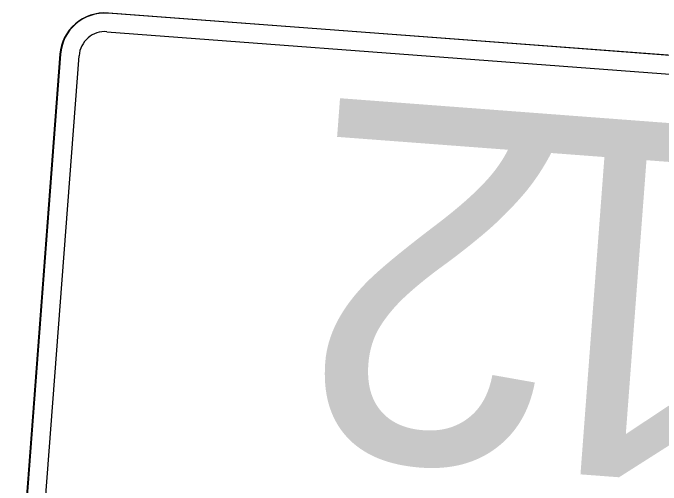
# Model space of a CAD drawing. Extents: x 2001876 to 2025694, y 804561 to 868938.
# Drawn here: x 2022971 to 2023022.8, y 808529.1 to 808566.8 of the extents above; entities that cross this region are included whole.
import ezdxf

# ---------------------------------------------------------------- set-up
doc = ezdxf.new("R2010")
doc.units = 0
doc.layers.add('TR SN EXTRUDED PANEL SIGNS- MOUNTED OVERHEAD', color=7, linetype='Continuous')

msp = doc.modelspace()

# ---------------------------------------------------------------- linework, layer by layer
at = {"layer": 'TR SN EXTRUDED PANEL SIGNS- MOUNTED OVERHEAD'}
for p, q in [((2023047.282, 808561.612), (2022978.602, 808566.791)), ((2023012.62, 808564.226), (2022978.648, 808566.788)), ((2022978.648, 808566.788), (2022978.648, 808566.788)), ((2022974.782, 808563.507), (2022971.032, 808513.773)), ((2022976.307, 808563.392), (2022976.308, 808563.392))]:
    msp.add_line(p, q, dxfattribs=at)
for points in [[(2022978.537, 808565.308), (2022978.537, 808565.308), (2023012.509, 808562.747), (2023047.217, 808560.129)], [(2023047.328, 808561.609), (2023047.328, 808561.609), (2023012.62, 808564.226)], [(2022974.828, 808563.503), (2022974.828, 808563.503), (2022971.077, 808513.77)], [(2022973.029, 808519.899), (2022973.027, 808519.899), (2022976.307, 808563.392)]]:
    msp.add_lwpolyline(points, dxfattribs=at)
for centre, radius, end in [((2022978.335, 808563.239), 3.562, 175.6878), ((2022978.38, 808563.235), 3.562, 175.6875), ((2022978.38, 808563.235), 2.078, 175.6878)]:
    msp.add_arc(centre, radius, 85.6876, end, dxfattribs=at)

# ---------------------------------------------------------------- texts
for s, p in [('2', (2023016.368, 808558.545)), ('1', (2023031.399, 808557.411))]:
    msp.add_text(s, height=28.5, rotation=175.6875, dxfattribs=at).set_placement(p)

doc.saveas('drawing.dxf')
